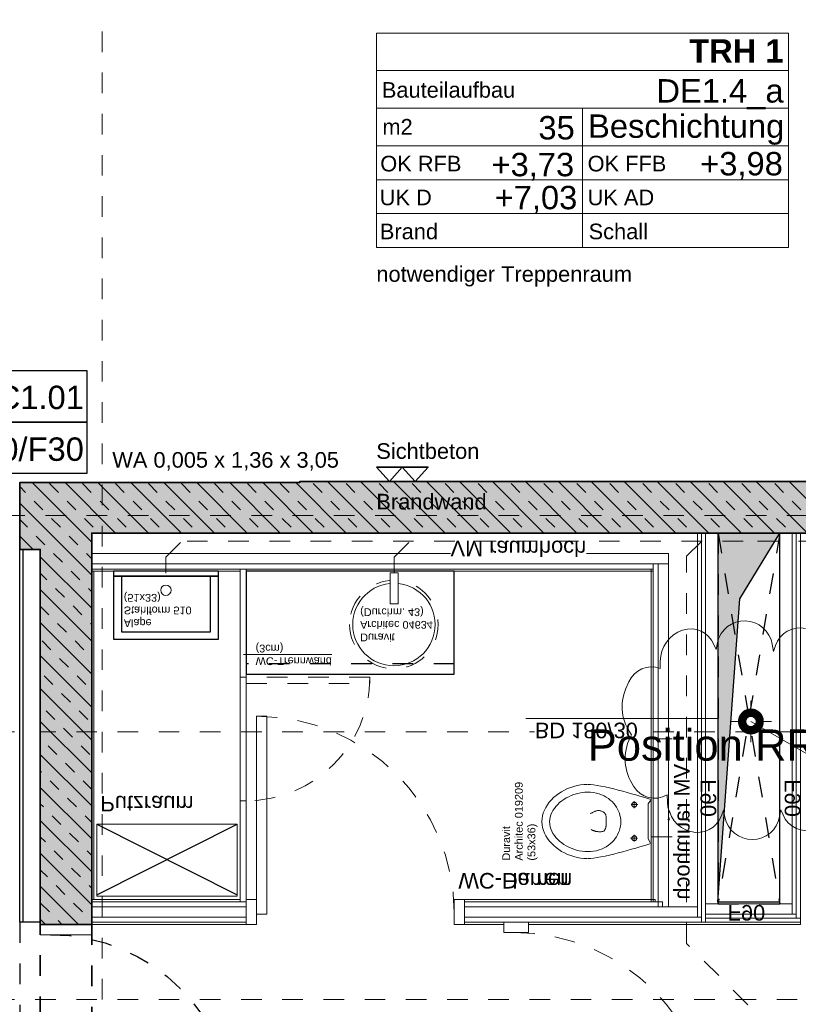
# Model space of a CAD drawing. Header units: metres. Extents: x -13 to 93, y -119 to 25.
# Tile 370 of 656: x 7.25 to 11.03, y -31.12 to -26.34. Entities that reach past the tile are written whole.
import ezdxf
from ezdxf.enums import TextEntityAlignment as Align

# ---------------------------------------------------------------- set-up
doc = ezdxf.new("R2010")
doc.units = ezdxf.units.M
doc.header["$LTSCALE"] = 0.00508
for name, pattern in [('STYLE_05', [0.19684, 0.069505, -0.127335]), ('STYLE_06', [1.0537, 0.590515, -0.19684, 0.069505, -0.19684]), ('STYLE_11', [0.393677, 0.196838, -0.196838]), ('STYLE_12', [0.20828, 0.069425, -0.138855]), ('STYLE_24', [0.516732, 0.344488, -0.172244])]:
    doc.linetypes.add(name, pattern=pattern)
for name, color, linetype, lineweight in [('3-0-0 DämmgSchraff', 7, 'Continuous', 18), ('3-4-0 Innenwände', 7, 'Continuous', 35), ('3-4-0-1 IW Beton', 7, 'Continuous', 35), ('3-4-0-5 Trennwand', 7, 'Continuous', 35), ('3-4-2-2 NTragIW GK', 7, 'Continuous', 35), ('3-4-4 ITüren', 7, 'Continuous', 25), ('3-4-5 IWBekleidungen', 7, 'Continuous', 25), ('3-4-9 WSonstiges VED', 7, 'STYLE_11', 25), ('3-5-1-1 DeckenDurchb', 7, 'Continuous', 25), ('3-5-1-1 DeckenDurchb VED', 7, 'STYLE_11', 25), ('3-6-3-2 Dachrinne', 7, 'Continuous', 18), ('4-1-0 AbwasWasserGas', 7, 'Continuous', 18), ('4-1-1 Abwasseranlgn', 7, 'Continuous', 25), ('4-1-2-1 Sanitärobjekte', 7, 'Continuous', 25), ('6-1-0 Ausstattung', 7, 'Continuous', 25), ('Bemaßung', 7, 'Continuous', 18), ('Bemaßung-Höhenkoten', 7, 'Continuous', 18), ('Keine', 7, 'Continuous', 18), ('Plan-Achse', 1, 'STYLE_06', 18), ('Plan-Achsen-Fassade', 1, 'STYLE_06', 18), ('Plan-Raumstempel', 7, 'Continuous', 13), ('Plan-Text', 7, 'Continuous', 13), ('Plan-Text-Hinweis', 7, 'Continuous', 13), ('Plan-Text-Kerne', 7, 'Continuous', 13)]:
    doc.layers.add(name, color=color, linetype=linetype, lineweight=lineweight)
doc.styles.add('Arial', font='ARIAL.TTF')
doc.styles.add('Arial (bold)', font='ARIALBD.TTF')

# ---------------------------------------------------------------- blocks, each defined once
blk = doc.blocks.new('*U71')
at = {"layer": '4-1-2-1 Sanitärobjekte', "color": 7, "linetype": 'STYLE_05', "lineweight": 18}
blk.add_circle((0, 0), 0.215, dxfattribs=at)
at = {"layer": '4-1-2-1 Sanitärobjekte', "color": 7, "linetype": 'Continuous', "lineweight": 18}
blk.add_circle((0, 0), 0.2, dxfattribs=at)
at = {"color": 7, "linetype": 'Continuous', "lineweight": 18}
blk.add_wipeout([(-0.0187, -0.101), (0.0213, -0.101), (0.0213, -0.251), (-0.0187, -0.251)], dxfattribs=at).dxf.layer = '4-1-2-1 Sanitärobjekte'
at = {"layer": '4-1-2-1 Sanitärobjekte', "color": 7, "linetype": 'Continuous', "lineweight": 18}
blk.add_lwpolyline([(-0.0187, -0.101), (0.0213, -0.101), (0.0213, -0.251), (-0.0187, -0.251)], close=True, dxfattribs=at)
blk = doc.blocks.new('einbauwaschtisch_duravit_architec_04634')
at = {"layer": 'Keine', "color": 7, "insert": (-0.1641, 0.0816), "char_height": 0.037881, "attachment_point": 1, "line_spacing_factor": 0.970546, "style": 'Arial'}
blk.add_mtext('Duravit\\PArchitec 04634\\P(Durchm. 43)', dxfattribs=at)
at = {"layer": '4-1-2-1 Sanitärobjekte', "color": 7}
blk.add_blockref('*U71', (0, 0), dxfattribs=at)
blk = doc.blocks.new('*U75')
at = {"layer": '4-1-2-1 Sanitärobjekte'}
for points in [[(-0.255, 0.33), (0.255, 0.33), (0.255, 0.025), (-0.255, 0.025)], [(-0.2165, 0.295), (0.2165, 0.295), (0.2165, 0.025), (-0.2165, 0.025)], [(-0.255, 0.025), (0.255, 0.025), (0.255, 0), (-0.255, 0)]]:
    blk.add_lwpolyline(points, close=True, dxfattribs=at)
at = {"layer": '4-1-2-1 Sanitärobjekte', "color": 7, "linetype": 'Continuous', "lineweight": 18}
blk.add_circle((0, 0.093), 0.025, dxfattribs=at)
blk = doc.blocks.new('aussgussbecken_alape_510')
at = {"layer": '4-1-2-1 Sanitärobjekte', "color": 7}
blk.add_blockref('*U75', (0, 0), dxfattribs=at)
at = {"layer": '4-1-2-1 Sanitärobjekte', "color": 7, "insert": (-0.2048, 0.2712), "char_height": 0.037881, "attachment_point": 1, "line_spacing_factor": 0.970546, "style": 'Arial'}
blk.add_mtext('Alape\\PStahlform 510\\P(51x33)', dxfattribs=at)
blk = doc.blocks.new('*U282')
at = {"layer": '3-4-4 ITüren', "color": 7, "linetype": 'Continuous', "lineweight": 18}
for points in [[(1.95, -4.515), (2.07, -4.515), (2.07, -4.565), (1.95, -4.565)], [(2, -4.565), (2.96, -4.565), (2.96, -4.615), (2, -4.615)], [(1.95, -5.525), (2.07, -5.525), (2.07, -5.575), (1.95, -5.575)]]:
    blk.add_lwpolyline(points, close=True, dxfattribs=at)
at = {"layer": '3-4-4 ITüren', "color": 7, "linetype": 'STYLE_05', "lineweight": 18}
blk.add_arc((2, -4.565), 0.96, 270, 0, dxfattribs=at)
blk = doc.blocks.new('*U285')
at = {"layer": '3-4-4 ITüren', "color": 7, "linetype": 'Continuous', "lineweight": 18}
blk.add_lwpolyline([(0.67, -6.165), (0.7, -6.165), (0.7, -6.765), (0.67, -6.765)], close=True, dxfattribs=at)
at = {"layer": '3-4-4 ITüren', "color": 7, "linetype": 'STYLE_24', "lineweight": 18}
blk.add_lwpolyline([(0.7, -6.735), (1.3, -6.735), (1.3, -6.765), (0.7, -6.765)], close=True, dxfattribs=at)
at = {"layer": '3-4-4 ITüren', "color": 7, "linetype": 'STYLE_05', "lineweight": 18}
blk.add_arc((0.7, -6.765), 0.6, 0, 90, dxfattribs=at)
blk = doc.blocks.new('*U286')
at = {"layer": '3-4-4 ITüren', "color": 7, "linetype": 'Continuous', "lineweight": 18}
for points in [[(0.7, -5.565), (0.7, -5.685), (0.75, -5.685), (0.75, -5.565)], [(1.71, -5.565), (1.71, -5.685), (1.76, -5.685), (1.76, -5.565)], [(0.75, -5.615), (0.8, -5.615), (0.8, -6.575), (0.75, -6.575)]]:
    blk.add_lwpolyline(points, close=True, dxfattribs=at)
at = {"layer": '3-4-4 ITüren', "color": 7, "linetype": 'STYLE_05', "lineweight": 18}
blk.add_arc((0.75, -5.615), 0.96, 270, 0, dxfattribs=at)
blk = doc.blocks.new('*U287')
at = {"layer": '4-1-0 AbwasWasserGas'}
blk.add_lwpolyline([(-0.025, -5.7017), (0.655, -5.7017), (0.655, -6.0517), (-0.025, -6.0517)], close=True, dxfattribs=at)
at = {"layer": '6-1-0 Ausstattung'}
for p, q in [((-0.025, -6.0517), (0.655, -5.7082)), ((-0.025, -5.7082), (0.655, -6.0517))]:
    blk.add_line(p, q, dxfattribs=at)
blk = doc.blocks.new('*U308')
at = {"layer": '6-1-0 Ausstattung', "linetype": 'STYLE_05'}
blk.add_lwpolyline([(0.7, -6.78), (1.71, -6.78), (1.71, -6.83), (0.7, -6.83)], close=True, dxfattribs=at)
at = {"layer": '6-1-0 Ausstattung'}
blk.add_lwpolyline([(0.7, -6.78), (1.71, -6.78), (1.71, -7.28), (0.7, -7.28)], close=True, dxfattribs=at)
blk = doc.blocks.new('*U73')
at = {"layer": '4-1-2-1 Sanitärobjekte', "color": 7, "lineweight": 18}
for p, q in [((-0.0435, 0.5226), (-0.0297, 0.5265)), ((-0.0297, 0.5265), (-0.0155, 0.5289)), ((-0.0155, 0.5289), (-0.001, 0.5297)), ((0.0138, 0.5292), (-0.0006, 0.53)), ((0.0281, 0.5268), (0.0138, 0.5292)), ((0.042, 0.5229), (0.0281, 0.5268)), ((-0.1168, 0.4725), (-0.106, 0.4836)), ((-0.106, 0.4836), (-0.0946, 0.4938)), ((-0.0946, 0.4938), (-0.0826, 0.5028)), ((-0.0826, 0.5028), (-0.07, 0.5107)), ((-0.07, 0.5107), (-0.057, 0.5173)), ((-0.0473, 0.4817), (-0.0578, 0.476)), ((-0.057, 0.5173), (-0.0435, 0.5226)), ((-0.0364, 0.4862), (-0.0473, 0.4817)), ((-0.0252, 0.4896), (-0.0364, 0.4862)), ((-0.0137, 0.4917), (-0.0252, 0.4896)), ((-0.002, 0.4924), (-0.0137, 0.4917)), ((-0.002, 0.4924), (0.0097, 0.4917)), ((0.0097, 0.4917), (0.0211, 0.4896)), ((0.0211, 0.4896), (0.0323, 0.4862)), ((0.0323, 0.4862), (0.0432, 0.4817)), ((0.0555, 0.5175), (0.042, 0.5229)), ((0.0432, 0.4817), (0.0537, 0.476)), ((0.0686, 0.5109), (0.0555, 0.5175)), ((0.0813, 0.503), (0.0686, 0.5109)), ((0.0934, 0.4939), (0.0813, 0.503)), ((0.105, 0.4838), (0.0934, 0.4939)), ((0.1159, 0.4727), (0.105, 0.4838)), ((-0.1528, 0.4199), (-0.145, 0.4341)), ((-0.145, 0.4341), (-0.1364, 0.4477)), ((-0.1364, 0.4477), (-0.127, 0.4605)), ((-0.127, 0.4605), (-0.1168, 0.4725)), ((-0.1037, 0.4335), (-0.1113, 0.4227)), ((-0.0956, 0.4436), (-0.1037, 0.4335)), ((-0.0869, 0.453), (-0.0956, 0.4436)), ((-0.0776, 0.4616), (-0.0869, 0.453)), ((-0.0679, 0.4693), (-0.0776, 0.4616)), ((-0.0578, 0.476), (-0.0679, 0.4693)), ((0.0537, 0.476), (0.0639, 0.4693)), ((0.0639, 0.4693), (0.0736, 0.4616)), ((0.0736, 0.4616), (0.0828, 0.453)), ((0.0828, 0.453), (0.0915, 0.4436)), ((0.0915, 0.4436), (0.0997, 0.4335)), ((0.0997, 0.4335), (0.1073, 0.4227)), ((0.1261, 0.4607), (0.1159, 0.4727)), ((0.1357, 0.4478), (0.1261, 0.4607)), ((0.1444, 0.4342), (0.1357, 0.4478)), ((0.1523, 0.42), (0.1444, 0.4342)), ((-0.1707, 0.3743), (-0.1657, 0.3899)), ((-0.1657, 0.3899), (-0.1597, 0.4052)), ((-0.1597, 0.4052), (-0.1528, 0.4199)), ((-0.1301, 0.3871), (-0.1349, 0.3744)), ((-0.1245, 0.3994), (-0.1301, 0.3871)), ((-0.1183, 0.4113), (-0.1245, 0.3994)), ((-0.1113, 0.4227), (-0.1183, 0.4113)), ((0.1073, 0.4227), (0.1142, 0.4113)), ((0.1142, 0.4113), (0.1205, 0.3994)), ((0.1205, 0.3994), (0.1261, 0.3871)), ((0.1261, 0.3871), (0.1309, 0.3744)), ((0.1594, 0.4052), (0.1523, 0.42)), ((0.1655, 0.39), (0.1594, 0.4052)), ((0.1705, 0.3743), (0.1655, 0.39)), ((-0.1794, 0.3258), (-0.1776, 0.3421)), ((-0.1776, 0.3421), (-0.1747, 0.3583)), ((-0.1747, 0.3583), (-0.1707, 0.3743)), ((-0.1445, 0.335), (-0.146, 0.3217)), ((-0.1422, 0.3483), (-0.1445, 0.335)), ((-0.139, 0.3614), (-0.1422, 0.3483)), ((-0.1349, 0.3744), (-0.139, 0.3614)), ((0.1309, 0.3744), (0.1349, 0.3614)), ((0.1349, 0.3614), (0.1381, 0.3483)), ((0.1381, 0.3483), (0.1405, 0.335)), ((0.1405, 0.335), (0.1419, 0.3217)), ((0.1746, 0.3583), (0.1705, 0.3743)), ((0.1776, 0.3422), (0.1746, 0.3583)), ((0.1794, 0.3258), (0.1776, 0.3422)), ((-0.18, 0.3095), (-0.1794, 0.3258)), ((-0.18, 0.3074), (-0.1794, 0.2942)), ((-0.1794, 0.2942), (-0.1779, 0.2788)), ((-0.146, 0.3217), (-0.1464, 0.3084)), ((-0.1464, 0.3084), (-0.1459, 0.2933)), ((-0.1459, 0.2933), (-0.1443, 0.2789)), ((-0.0421, 0.2847), (-0.041, 0.2869)), ((-0.041, 0.2869), (-0.0398, 0.2891)), ((-0.0398, 0.2891), (-0.0386, 0.2913)), ((0.0386, 0.2953), (0.0398, 0.2922)), ((0.0398, 0.2922), (0.041, 0.2892)), ((0.041, 0.2892), (0.0423, 0.2864)), ((0.1418, 0.2933), (0.1402, 0.2789)), ((0.1424, 0.3084), (0.1418, 0.2933)), ((0.1419, 0.3217), (0.1424, 0.3084)), ((0.1794, 0.2942), (0.1779, 0.2788)), ((0.18, 0.3095), (0.1794, 0.3258)), ((0.18, 0.3074), (0.1794, 0.2942)), ((-0.1779, 0.2788), (-0.1753, 0.2617)), ((-0.1753, 0.2617), (-0.172, 0.2431)), ((-0.172, 0.2431), (-0.168, 0.2232)), ((-0.1443, 0.2789), (-0.1417, 0.2651)), ((-0.1417, 0.2651), (-0.1381, 0.2521)), ((-0.1381, 0.2521), (-0.1337, 0.2397)), ((-0.1337, 0.2397), (-0.1284, 0.2281)), ((-0.0497, 0.2526), (-0.0495, 0.2557)), ((-0.0497, 0.2494), (-0.0497, 0.2526)), ((-0.0497, 0.2461), (-0.0497, 0.2494)), ((-0.0495, 0.2428), (-0.0497, 0.2461)), ((-0.0495, 0.2557), (-0.0492, 0.2587)), ((-0.0492, 0.2393), (-0.0495, 0.2428)), ((-0.0492, 0.2587), (-0.0489, 0.2617)), ((-0.0488, 0.2357), (-0.0492, 0.2393)), ((-0.0489, 0.2617), (-0.0485, 0.2645)), ((-0.0485, 0.2645), (-0.0479, 0.2673)), ((-0.0479, 0.2673), (-0.0473, 0.27)), ((-0.0473, 0.27), (-0.0466, 0.2726)), ((-0.0466, 0.2726), (-0.0458, 0.2751)), ((-0.0458, 0.2751), (-0.045, 0.2776)), ((-0.045, 0.2776), (-0.0441, 0.28)), ((-0.0441, 0.28), (-0.0431, 0.2824)), ((-0.0431, 0.2824), (-0.0421, 0.2847)), ((0.0423, 0.2864), (0.0436, 0.2836)), ((0.0436, 0.2836), (0.0449, 0.2809)), ((0.0449, 0.2809), (0.0462, 0.2783)), ((0.0462, 0.2783), (0.0475, 0.2757)), ((0.0475, 0.2757), (0.0487, 0.2731)), ((0.0487, 0.2731), (0.0499, 0.2705)), ((0.0504, 0.2397), (0.0488, 0.2357)), ((0.0499, 0.2705), (0.0509, 0.2679)), ((0.0516, 0.2435), (0.0504, 0.2397)), ((0.0509, 0.2679), (0.0517, 0.2652)), ((0.0525, 0.2471), (0.0516, 0.2435)), ((0.0517, 0.2652), (0.0524, 0.2625)), ((0.0524, 0.2625), (0.0529, 0.2597)), ((0.053, 0.2505), (0.0525, 0.2471)), ((0.0529, 0.2597), (0.0532, 0.2567)), ((0.0532, 0.2537), (0.053, 0.2505)), ((0.0532, 0.2567), (0.0532, 0.2537)), ((0.1296, 0.2397), (0.1244, 0.2281)), ((0.1341, 0.2521), (0.1296, 0.2397)), ((0.1376, 0.2651), (0.1341, 0.2521)), ((0.1402, 0.2789), (0.1376, 0.2651)), ((0.172, 0.2431), (0.168, 0.2232)), ((0.1753, 0.2617), (0.172, 0.2431)), ((0.1779, 0.2788), (0.1753, 0.2617)), ((-0.168, 0.2232), (-0.1634, 0.2024)), ((-0.1634, 0.2024), (-0.1582, 0.1809)), ((-0.1284, 0.2281), (-0.1224, 0.2172)), ((-0.1224, 0.2172), (-0.1157, 0.207)), ((-0.1157, 0.207), (-0.1083, 0.1976)), ((-0.1083, 0.1976), (-0.1004, 0.189)), ((-0.0483, 0.2332), (-0.0488, 0.2357)), ((-0.0474, 0.231), (-0.0483, 0.2332)), ((-0.0462, 0.229), (-0.0474, 0.231)), ((-0.0447, 0.2272), (-0.0462, 0.229)), ((-0.0429, 0.2256), (-0.0447, 0.2272)), ((-0.0408, 0.2242), (-0.0429, 0.2256)), ((-0.0386, 0.2229), (-0.0408, 0.2242)), ((-0.0361, 0.2219), (-0.0386, 0.2229)), ((-0.0335, 0.2209), (-0.0361, 0.2219)), ((-0.0307, 0.2202), (-0.0335, 0.2209)), ((-0.0279, 0.2195), (-0.0307, 0.2202)), ((-0.0249, 0.219), (-0.0279, 0.2195)), ((-0.0219, 0.2185), (-0.0249, 0.219)), ((-0.0189, 0.2182), (-0.0219, 0.2185)), ((-0.0159, 0.2179), (-0.0189, 0.2182)), ((-0.0129, 0.2177), (-0.0159, 0.2179)), ((-0.01, 0.2176), (-0.0129, 0.2177)), ((-0.0072, 0.2175), (-0.01, 0.2176)), ((-0.0046, 0.2175), (-0.0072, 0.2175)), ((-0.002, 0.2175), (-0.0046, 0.2175)), ((0.0005, 0.2175), (-0.002, 0.2175)), ((0.0031, 0.2174), (0.0005, 0.2175)), ((0.0058, 0.2174), (0.0031, 0.2174)), ((0.0086, 0.2174), (0.0058, 0.2174)), ((0.0115, 0.2174), (0.0086, 0.2174)), ((0.0144, 0.2174), (0.0115, 0.2174)), ((0.0173, 0.2176), (0.0144, 0.2174)), ((0.0203, 0.2178), (0.0173, 0.2176)), ((0.0232, 0.2181), (0.0203, 0.2178)), ((0.0261, 0.2186), (0.0232, 0.2181)), ((0.0289, 0.2193), (0.0261, 0.2186)), ((0.0316, 0.2201), (0.0289, 0.2193)), ((0.0343, 0.2211), (0.0316, 0.2201)), ((0.0369, 0.2224), (0.0343, 0.2211)), ((0.0393, 0.2239), (0.0369, 0.2224)), ((0.0416, 0.2256), (0.0393, 0.2239)), ((0.0437, 0.2277), (0.0416, 0.2256)), ((0.0456, 0.23), (0.0437, 0.2277)), ((0.0473, 0.2327), (0.0456, 0.23)), ((0.0488, 0.2357), (0.0473, 0.2327)), ((0.1043, 0.1976), (0.0963, 0.189)), ((0.1116, 0.207), (0.1043, 0.1976)), ((0.1184, 0.2172), (0.1116, 0.207)), ((0.1244, 0.2281), (0.1184, 0.2172)), ((0.1634, 0.2024), (0.1582, 0.1809)), ((0.168, 0.2232), (0.1634, 0.2024)), ((-0.1582, 0.1809), (-0.1528, 0.1591)), ((-0.1528, 0.1591), (-0.147, 0.1372)), ((-0.1004, 0.189), (-0.0919, 0.1811)), ((-0.0919, 0.1811), (-0.083, 0.174)), ((-0.083, 0.174), (-0.0737, 0.1677)), ((-0.0737, 0.1677), (-0.064, 0.1622)), ((-0.064, 0.1622), (-0.054, 0.1575)), ((-0.054, 0.1575), (-0.0439, 0.1537)), ((-0.0439, 0.1537), (-0.0335, 0.1507)), ((-0.0335, 0.1507), (-0.023, 0.1485)), ((-0.023, 0.1485), (-0.0125, 0.1472)), ((-0.0125, 0.1472), (-0.002, 0.1468)), ((0.0085, 0.1472), (-0.002, 0.1468)), ((0.019, 0.1485), (0.0085, 0.1472)), ((0.0294, 0.1507), (0.019, 0.1485)), ((0.0398, 0.1537), (0.0294, 0.1507)), ((0.05, 0.1575), (0.0398, 0.1537)), ((0.0599, 0.1622), (0.05, 0.1575)), ((0.0696, 0.1677), (0.0599, 0.1622)), ((0.0789, 0.174), (0.0696, 0.1677)), ((0.0879, 0.1811), (0.0789, 0.174)), ((0.0963, 0.189), (0.0879, 0.1811)), ((0.1528, 0.1591), (0.147, 0.1372)), ((0.1582, 0.1809), (0.1528, 0.1591)), ((-0.147, 0.1372), (-0.1411, 0.1154)), ((-0.1411, 0.1154), (-0.1351, 0.0942)), ((-0.0803, 0.0989), (-0.0803, 0.0658)), ((0.082, 0.0971), (0.082, 0.0643)), ((0.1411, 0.1154), (0.1351, 0.0942)), ((0.147, 0.1372), (0.1411, 0.1154)), ((-0.1351, 0.0942), (-0.1293, 0.0737)), ((-0.1293, 0.0737), (-0.1235, 0.0543)), ((-0.1235, 0.0543), (-0.1181, 0.0363)), ((-0.0648, 0.0822), (-0.097, 0.0822)), ((-0.0929, 0.0835), (-0.0931, 0.0814)), ((-0.0931, 0.0814), (-0.0929, 0.0794)), ((-0.0924, 0.0854), (-0.0929, 0.0835)), ((-0.0929, 0.0794), (-0.0924, 0.0774)), ((-0.0915, 0.0873), (-0.0924, 0.0854)), ((-0.0924, 0.0774), (-0.0915, 0.0756)), ((-0.0903, 0.089), (-0.0915, 0.0873)), ((-0.0915, 0.0756), (-0.0903, 0.0739)), ((-0.0889, 0.0904), (-0.0903, 0.089)), ((-0.0903, 0.0739), (-0.0889, 0.0724)), ((-0.0872, 0.0916), (-0.0889, 0.0904)), ((-0.0889, 0.0724), (-0.0872, 0.0713)), ((-0.0853, 0.0925), (-0.0872, 0.0916)), ((-0.0872, 0.0713), (-0.0853, 0.0704)), ((-0.0833, 0.093), (-0.0853, 0.0925)), ((-0.0853, 0.0704), (-0.0833, 0.0699)), ((-0.0813, 0.0932), (-0.0833, 0.093)), ((-0.0833, 0.0699), (-0.0813, 0.0697)), ((-0.0792, 0.093), (-0.0813, 0.0932)), ((-0.0813, 0.0697), (-0.0792, 0.0699)), ((-0.0772, 0.0925), (-0.0792, 0.093)), ((-0.0792, 0.0699), (-0.0772, 0.0704)), ((-0.0754, 0.0916), (-0.0772, 0.0925)), ((-0.0772, 0.0704), (-0.0754, 0.0713)), ((-0.0737, 0.0904), (-0.0754, 0.0916)), ((-0.0754, 0.0713), (-0.0737, 0.0724)), ((-0.0722, 0.089), (-0.0737, 0.0904)), ((-0.0737, 0.0724), (-0.0722, 0.0739)), ((-0.071, 0.0873), (-0.0722, 0.089)), ((-0.0722, 0.0739), (-0.071, 0.0756)), ((-0.0702, 0.0854), (-0.071, 0.0873)), ((-0.071, 0.0756), (-0.0702, 0.0774)), ((-0.0696, 0.0835), (-0.0702, 0.0854)), ((-0.0702, 0.0774), (-0.0696, 0.0794)), ((-0.0695, 0.0814), (-0.0696, 0.0835)), ((-0.0696, 0.0794), (-0.0695, 0.0814)), ((0.0988, 0.0812), (0.0655, 0.0812)), ((0.0703, 0.0835), (0.0701, 0.0814)), ((0.0701, 0.0814), (0.0703, 0.0794)), ((0.0708, 0.0854), (0.0703, 0.0835)), ((0.0703, 0.0794), (0.0708, 0.0774)), ((0.0717, 0.0873), (0.0708, 0.0854)), ((0.0708, 0.0774), (0.0717, 0.0756)), ((0.0729, 0.089), (0.0717, 0.0873)), ((0.0717, 0.0756), (0.0729, 0.0739)), ((0.0743, 0.0904), (0.0729, 0.089)), ((0.0729, 0.0739), (0.0743, 0.0724)), ((0.076, 0.0916), (0.0743, 0.0904)), ((0.0743, 0.0724), (0.076, 0.0713)), ((0.0779, 0.0925), (0.076, 0.0916)), ((0.076, 0.0713), (0.0779, 0.0704)), ((0.0799, 0.093), (0.0779, 0.0925)), ((0.0779, 0.0704), (0.0799, 0.0699)), ((0.0819, 0.0932), (0.0799, 0.093)), ((0.0799, 0.0699), (0.0819, 0.0697)), ((0.084, 0.093), (0.0819, 0.0932)), ((0.0819, 0.0697), (0.084, 0.0699)), ((0.086, 0.0925), (0.084, 0.093)), ((0.084, 0.0699), (0.086, 0.0704)), ((0.0878, 0.0916), (0.086, 0.0925)), ((0.086, 0.0704), (0.0878, 0.0713)), ((0.0895, 0.0904), (0.0878, 0.0916)), ((0.0878, 0.0713), (0.0895, 0.0724)), ((0.091, 0.089), (0.0895, 0.0904)), ((0.0895, 0.0724), (0.091, 0.0739)), ((0.0922, 0.0873), (0.091, 0.089)), ((0.091, 0.0739), (0.0922, 0.0756)), ((0.093, 0.0854), (0.0922, 0.0873)), ((0.0922, 0.0756), (0.093, 0.0774)), ((0.0936, 0.0835), (0.093, 0.0854)), ((0.093, 0.0774), (0.0936, 0.0794)), ((0.0938, 0.0814), (0.0936, 0.0835)), ((0.0936, 0.0794), (0.0938, 0.0814)), ((0.1235, 0.0543), (0.1181, 0.0363)), ((0.1293, 0.0737), (0.1235, 0.0543)), ((0.1351, 0.0942), (0.1293, 0.0737)), ((-0.1181, 0.0363), (-0.1131, 0.0198)), ((-0.1131, 0.0198), (-0.1085, 0.0053)), ((-0.1085, 0.0053), (-0.1069, 0)), ((-0.1069, 0), (0.1069, 0)), ((-0.0845, 0.0136), (-0.1018, 0.0035)), ((0.0863, 0.0136), (-0.0845, 0.0136)), ((0.1016, 0.0025), (0.0863, 0.0136)), ((0.1085, 0.0053), (0.1069, 0)), ((0.1131, 0.0198), (0.1085, 0.0053)), ((0.1181, 0.0363), (0.1131, 0.0198))]:
    blk.add_line(p, q, dxfattribs=at)
blk = doc.blocks.new('wc_duravit_architec_019209')
at = {"layer": '4-1-2-1 Sanitärobjekte', "color": 7}
blk.add_blockref('*U73', (0, 0), dxfattribs=at)
at = {"layer": 'Plan-Text', "insert": (-0.19, 0.7221), "char_height": 0.037881, "attachment_point": 1, "line_spacing_factor": 0.970546, "style": 'Arial'}
blk.add_mtext('{\\C7;\\lDuravit\\PArchitec 019209\\P(53x36)}', dxfattribs=at)
blk = doc.blocks.new('*U310')
at = {"layer": '4-1-1 Abwasseranlgn', "color": 5, "linetype": 'STYLE_05', "lineweight": 13}
for p, q in [((2.6257, -3.8064), (2.5208, -3.7014)), ((2.6257, -3.8064), (3.5648, -3.8064)), ((3.7006, -3.9421), (3.5648, -3.8064)), ((3.7006, -3.9421), (3.7006, -4.6091)), ((3.7878, -4.0623), (3.696, -4.154)), ((3.7878, -4.0623), (5.0309, -4.0623)), ((4.1312, -4.154), (4.0394, -4.0623)), ((5.1227, -4.154), (5.0309, -4.0623)), ((3.7006, -4.6091), (2.837, -5.4727)), ((2.837, -5.4727), (2.837, -7.3521)), ((2.7677, -5.9906), (2.6269, -5.9906)), ((2.7677, -6.4663), (2.6269, -6.4663)), ((3.9369, -7.3482), (3.9369, -7.2006)), ((5.0919, -7.3482), (5.0919, -7.2006)), ((0.31, -7.3482), (0.31, -7.2701)), ((1.4181, -7.3482), (1.4181, -7.2701)), ((0.31, -7.3482), (0.3875, -7.4257)), ((1.4181, -7.3482), (1.4956, -7.4257)), ((2.837, -7.3521), (2.9106, -7.4257)), ((3.9369, -7.3482), (3.8594, -7.4257)), ((5.0919, -7.3482), (5.0144, -7.4257)), ((3.1125, -7.4257), (0.3875, -7.4257)), ((3.1812, -7.4257), (5.0144, -7.4257))]:
    blk.add_line(p, q, dxfattribs=at)
blk = doc.blocks.new('*U338')
at = {"layer": '3-5-1-1 DeckenDurchb', "linetype": 'Continuous', "lineweight": 0}
blk.add_hatch(color=19, dxfattribs=at).paths.add_polyline_path([(3.29, -7.465), (2.99, -7.465), (2.99, -5.675), (3.0963, -7.1454)])
at = {"layer": '3-5-1-1 DeckenDurchb'}
for points in [[(3.29, -7.465), (2.99, -7.465), (2.99, -5.675), (3.0963, -7.1454)], [(2.99, -5.675), (3.29, -5.675), (3.29, -7.465), (2.99, -7.465)]]:
    blk.add_lwpolyline(points, close=True, dxfattribs=at)
blk = doc.blocks.new('*U365')
at = {"layer": '3-4-4 ITüren', "color": 7, "linetype": 'Continuous', "lineweight": 18}
for points in [[(-0.3, -4.525), (-0.05, -4.525), (-0.05, -4.575), (-0.3, -4.575)], [(-0.25, -4.575), (0.6399, -4.575), (0.6399, -4.625), (-0.25, -4.625)], [(-0.3, -5.515), (-0.05, -5.515), (-0.05, -5.565), (-0.3, -5.565)]]:
    blk.add_lwpolyline(points, close=True, dxfattribs=at)
at = {"layer": 'Bemaßung', "linetype": 'STYLE_12', "lineweight": 25}
blk.add_arc((-0.25, -4.625), 0.89, 270, 0, dxfattribs=at)
blk = doc.blocks.new('kern_h-gross+d-normal (2D)')
at = {"layer": '3-4-0-1 IW Beton', "linetype": 'Continuous', "lineweight": 0}
blk.add_hatch(color=255, dxfattribs=at).paths.add_polyline_path([(5.86500338, -7.645), (5.69500338, -7.645), (5.69500338, -7.715), (0.96, -7.715), (0.96, -7.71), (-0.4, -7.71), (-0.4, -7.385), (-0.3, -7.385), (-0.3, -5.565), (-0.05, -5.565), (-0.05, -7.465), (5.86500338, -7.465)])
at = {"layer": '3-4-0-1 IW Beton', "linetype": 'Continuous', "lineweight": 13}
h = blk.add_hatch(dxfattribs=at)
h.set_pattern_fill('STAHLBETON_1_50', style=0, pattern_type=2)
h.set_pattern_definition([(45, (0, 0), (0.16, 0), []), (45, (0.08, 0), (0.16, 0), [0.06, -0.06])])
h.paths.add_polyline_path([(5.86500338, -7.645), (5.69500338, -7.645), (5.69500338, -7.715), (0.96, -7.715), (0.96, -7.71), (-0.4, -7.71), (-0.4, -7.385), (-0.3, -7.385), (-0.3, -5.565), (-0.05, -5.565), (-0.05, -7.465), (5.86500338, -7.465)])
at = {"layer": '3-4-0 Innenwände', "linetype": 'STYLE_12'}
for p, q in [((-0.3, -4.515), (-0.3, -5.565)), ((-0.05014648, -5.565), (-0.05014648, -4.515))]:
    blk.add_line(p, q, dxfattribs=at)
at = {"layer": '3-4-0-1 IW Beton', "linetype": 'Continuous'}
blk.add_lwpolyline([(5.86500338, -7.645), (5.69500338, -7.645), (5.69500338, -7.715), (0.96, -7.715), (0.96, -7.71), (-0.4, -7.71), (-0.4, -7.385), (-0.3, -7.385), (-0.3, -5.565), (-0.05, -5.565), (-0.05, -7.465), (5.86500338, -7.465)], close=True, dxfattribs=at)
at = {"layer": '3-4-0-5 Trennwand', "color": 7, "linetype": 'Continuous', "lineweight": 18}
for points in [[(0.67, -5.675), (0.7, -5.675), (0.7, -6.165), (0.67, -6.165)], [(0.67, -6.765), (0.7, -6.765), (0.7, -7.29), (0.67, -7.29)]]:
    blk.add_lwpolyline(points, close=True, dxfattribs=at)
at = {"layer": '3-4-2-2 NTragIW GK', "color": 7, "linetype": 'Continuous', "lineweight": 18}
for points in [[(-0.05, -5.575), (0.7, -5.575), (0.7, -5.6), (-0.05, -5.6)], [(2.91, -5.575), (1.76, -5.575), (1.76, -5.6), (2.91, -5.6)], [(2.93, -7.465), (2.93, -5.575), (2.91, -5.575), (2.91, -7.465)], [(2.93, -5.595), (3.39, -5.595), (3.39, -5.575), (2.93, -5.575)], [(-0.05, -5.6), (0.7, -5.6), (0.7, -5.65), (-0.05, -5.65)], [(2.89, -5.6), (1.76, -5.6), (1.76, -5.65), (2.89, -5.65)], [(2.91, -7.465), (2.91, -5.6), (2.89, -5.6), (2.89, -7.465)], [(2.93, -5.615), (3.37, -5.615), (3.37, -5.595), (2.93, -5.595)], [(2.93, -5.615), (3.35, -5.615), (3.35, -5.665), (2.93, -5.665)], [(3.35, -7.465), (3.35, -5.615), (3.37, -5.615), (3.37, -7.465)], [(3.37, -7.465), (3.37, -5.595), (3.39, -5.595), (3.39, -7.465)], [(-0.05, -5.65), (0.7, -5.65), (0.7, -5.675), (-0.05, -5.675)], [(2.72, -5.65), (1.76, -5.65), (1.76, -5.675), (2.72, -5.675)], [(2.7, -7.315), (2.7, -5.675), (2.675, -5.675), (2.675, -7.315)], [(2.7, -7.315), (2.7, -5.65), (2.75, -5.65), (2.75, -7.315)], [(2.93, -7.465), (2.93, -5.665), (2.99, -5.665), (2.99, -7.465)], [(3.35, -7.465), (3.35, -5.665), (3.29, -5.665), (3.29, -7.465)], [(-0.05, -7.315), (2.75, -7.315), (2.75, -7.365), (-0.05, -7.365)]]:
    blk.add_lwpolyline(points, close=True, dxfattribs=at)
at = {"layer": '3-4-5 IWBekleidungen', "color": 7, "linetype": 'Continuous', "lineweight": 18}
for points in [[(-0.05014648, -5.565), (0.7, -5.565), (0.7, -5.575), (-0.05014648, -5.575)], [(1.95, -5.565), (1.76, -5.565), (1.76, -5.575), (1.95, -5.575)], [(3.39, -5.565), (2.07, -5.565), (2.07, -5.575), (3.39, -5.575)], [(-0.05, -5.675), (0.67, -5.675), (0.67, -5.685), (-0.05, -5.685)], [(-0.05, -7.28), (-0.04, -7.28), (-0.04, -5.685), (-0.05, -5.685)], [(2.685, -5.675), (1.76, -5.675), (1.76, -5.685), (2.685, -5.685)], [(2.675, -7.29), (2.675, -5.675), (2.665, -5.675), (2.665, -7.29)], [(-0.05, -7.28), (-0.05, -7.29), (0.67014648, -7.29), (0.67014648, -7.28)]]:
    blk.add_lwpolyline(points, close=True, dxfattribs=at)
at = {"layer": '4-1-1 Abwasseranlgn', "color": 5, "linetype": 'Continuous', "lineweight": 50}
blk.add_line((2.74769522, -6.07015006), (2.81703754, -6.13949238), dxfattribs=at)
at = {"layer": 'Plan-Text-Kerne', "color": 7, "linetype": 'Continuous', "lineweight": 18}
blk.add_line((1.11558125, -6.87453292), (0.68701908, -6.87453292), dxfattribs=at)
at = {"layer": '3-4-4 ITüren', "color": 7}
for name in ['*U365', '*U282', '*U286', '*U285']:
    blk.add_blockref(name, (0, 0), dxfattribs=at)
at = {"layer": '3-5-1-1 DeckenDurchb', "color": 7}
blk.add_blockref('*U338', (0, 0), dxfattribs=at)
at = {"layer": '4-1-2-1 Sanitärobjekte', "color": 7, "xscale": -1, "rotation": 90}
blk.add_blockref('wc_duravit_architec_019209', (2.665, -6.06443099), dxfattribs=at)
at = {"layer": '4-1-2-1 Sanitärobjekte', "color": 7}
blk.add_blockref('aussgussbecken_alape_510', (0.31, -7.28), dxfattribs=at)
at = {"layer": '6-1-0 Ausstattung', "color": 7}
blk.add_blockref('*U287', (0, 0), dxfattribs=at)
at = {"layer": 'Plan-Text-Kerne', "color": 7, "attachment_point": 1, "line_spacing_factor": 0.970546, "style": 'Arial'}
for s, insert, char_height in [('F90\\P', (3.03700711, -5.58325436), 0.075762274), ('WC-Damen', (1.72962581, -5.73891203), 0.075762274), ('WC-Herren', (1.72962581, -5.73891203), 0.075762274), ('Putzraum', (-0.00867861, -6.11305786), 0.075762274), ('WC-Trennwand\\P(3cm)', (0.74516458, -6.82377539), 0.037881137)]:
    blk.add_mtext(s, dxfattribs=dict(at, insert=insert, char_height=char_height))
at = {"layer": 'Plan-Text-Kerne', "color": 7, "char_height": 0.075762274, "attachment_point": 1, "rotation": 90, "line_spacing_factor": 0.970546, "style": 'Arial'}
for insert in [(2.90534188, -6.26931079), (3.31400315, -6.26931079)]:
    blk.add_mtext('F90\\P', dxfattribs=dict(at, insert=insert))
at = {"layer": '4-1-2-1 Sanitärobjekte', "color": 7}
blk.add_blockref('einbauwaschtisch_duravit_architec_04634', (1.41685497, -7.02063083), dxfattribs=at)
at = {"color": 7, "linetype": 'Continuous', "lineweight": 18}
blk.add_wipeout([(2.87824448, -6.34423493), (2.87824448, -5.68559882), (2.75618337, -5.68559882), (2.75618337, -6.34423493)], dxfattribs=at).dxf.layer = 'Plan-Text-Kerne'
at = {"layer": '3-4-2-2 NTragIW GK', "color": 7, "linetype": 'Continuous', "lineweight": 18}
blk.add_lwpolyline([(-0.05, -7.29), (2.675, -7.29), (2.675, -7.315), (-0.05, -7.315)], close=True, dxfattribs=at)
at = {"layer": '3-4-5 IWBekleidungen', "color": 7, "linetype": 'Continuous', "lineweight": 18}
blk.add_lwpolyline([(2.675, -7.28), (0.7, -7.28), (0.7, -7.29), (2.675, -7.29)], close=True, dxfattribs=at)
at = {"layer": '6-1-0 Ausstattung', "color": 7}
blk.add_blockref('*U308', (0, 0), dxfattribs=at)
at = {"layer": 'Plan-Text-Kerne', "color": 7, "insert": (2.77637665, -6.34423493), "char_height": 0.0757622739, "attachment_point": 1, "rotation": 90, "line_spacing_factor": 0.970546, "style": 'Arial'}
blk.add_mtext('VM raumhoch', dxfattribs=at)
at = {"color": 7, "linetype": 'Continuous', "lineweight": 18}
blk.add_wipeout([(1.69151164, -7.45382106), (2.35014775, -7.45382106), (2.35014775, -7.33175995), (1.69151164, -7.33175995)], dxfattribs=at).dxf.layer = 'Plan-Text-Kerne'
at = {"layer": '4-1-1 Abwasseranlgn', "color": 7}
blk.add_blockref('*U310', (0, 0), dxfattribs=at)
at = {"layer": 'Plan-Text-Kerne', "color": 7, "insert": (1.69151164, -7.35195324), "char_height": 0.0757622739, "attachment_point": 1, "line_spacing_factor": 0.970546, "style": 'Arial'}
blk.add_mtext('VM raumhoch', dxfattribs=at)
blk.add_wipeout([(2.10065019, -6.57041528), (2.60053631, -6.57041528), (2.60053631, -6.44835417), (2.10065019, -6.44835417)]).dxf.layer = 'Bemaßung'
at = {"layer": 'Bemaßung'}
blk.add_line((2.98709536, -6.565), (2.05724185, -6.565), dxfattribs=at)
at = {"layer": 'Bemaßung', "insert": (2.10065019, -6.46854745), "char_height": 0.0757622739, "attachment_point": 1, "line_spacing_factor": 0.970546, "style": 'Arial'}
blk.add_mtext('{\\C7;\\lBD 180/30}', dxfattribs=at)
blk = doc.blocks.new('*U553')
at = {"layer": '3-5-1-1 DeckenDurchb VED'}
for p, q in [((2.99, -7.465), (3.29, -5.665)), ((3.29, -7.465), (2.99, -5.665))]:
    blk.add_line(p, q, dxfattribs=at)
blk.add_lwpolyline([(2.99, -5.665), (3.29, -5.665), (3.29, -7.465), (2.99, -7.465)], close=True, dxfattribs=at)
blk = doc.blocks.new('kern_DD_e0-e4_standard')
at = {"layer": '3-5-1-1 DeckenDurchb VED', "color": 7}
blk.add_blockref('*U553', (0, 0), dxfattribs=at)
blk = doc.blocks.new('*U465')
at = {"layer": 'Plan-Text-Hinweis', "insert": (-0.0635, 0.1857), "char_height": 0.075762, "attachment_point": 1, "line_spacing_factor": 0.970546, "style": 'Arial'}
blk.add_mtext('{\\C7;\\lSichtbeton}', dxfattribs=at)
at = {"color": 7, "linetype": 'Continuous', "lineweight": 35}
blk.add_wipeout([(0.0625, 0.07), (0.125, 0), (0.1875, 0.07)], dxfattribs=at).dxf.layer = 'Bemaßung-Höhenkoten'
at = {"layer": 'Bemaßung-Höhenkoten', "color": 7, "linetype": 'Continuous', "lineweight": 35}
blk.add_lwpolyline([(0.0625, 0.07), (0.125, 0), (0.1875, 0.07)], close=True, dxfattribs=at)
at = {"color": 7, "linetype": 'Continuous', "lineweight": 35}
blk.add_wipeout([(-0.0625, 0.07), (0, 0), (0.0625, 0.07)], dxfattribs=at).dxf.layer = 'Bemaßung-Höhenkoten'
at = {"layer": 'Bemaßung-Höhenkoten', "color": 7, "linetype": 'Continuous', "lineweight": 35}
blk.add_lwpolyline([(-0.0625, 0.07), (0, 0), (0.0625, 0.07)], close=True, dxfattribs=at)
blk = doc.blocks.new('Sichtbeton')
at = {"layer": 'Keine', "color": 7}
blk.add_blockref('*U465', (0, 0), dxfattribs=at)
blk = doc.blocks.new('S_Raumstempel')
at = {"layer": 'Plan-Raumstempel'}
blk.add_line((0.0001, -0.5113), (0.0001, 0.1642), dxfattribs=at)
for points in [[(-0.9999, 0.5293), (1.0001, 0.5293), (1.0001, 0.3467), (-0.9999, 0.3467)], [(-0.9999, 0.3467), (1.0001, 0.3467), (1.0001, 0.1642), (-0.9999, 0.1642)], [(-0.9999, 0.1642), (1.0001, 0.1642), (1.0001, -0.0184), (-0.9999, -0.0184)], [(-0.9999, -0.0184), (1.0001, -0.0184), (1.0001, -0.1827), (-0.9999, -0.1827)], [(-0.9999, -0.1827), (1.0001, -0.1827), (1.0001, -0.347), (-0.9999, -0.347)], [(-0.9999, -0.347), (1.0001, -0.347), (1.0001, -0.5113), (-0.9999, -0.5113)]]:
    blk.add_lwpolyline(points, close=True, dxfattribs=at)
at = {"layer": 'Plan-Raumstempel', "attachment_point": 1, "style": 'Arial'}
for s, insert, char_height, line_spacing_factor in [('{\\C7;\\l }', (-0.5942, 0.4083), 0.11364, 0.966806), ('{\\C7;\\lBauteilaufbau}', (-0.9733, 0.2911), 0.075762, 0.970546), ('{\\C7;\\l m2}', (-1.0001, 0.1119), 0.075762, 0.970546), ('{\\C7;\\lOK RFB}', (-0.981, -0.0667), 0.075762, 0.970546), ('{\\C7;\\lOK FFB}', (0.0255, -0.0667), 0.075762, 0.970546), ('{\\C7;\\lUK D}', (-0.9836, -0.231), 0.075762, 0.970546), ('{\\C7;\\lUK AD}', (0.0255, -0.231), 0.075762, 0.970546), ('{\\C7;\\lBrand}', (-0.983, -0.3961), 0.075762, 0.970546), ('{\\C7;\\lSchall}', (0.0305, -0.3961), 0.075762, 0.970546)]:
    blk.add_mtext(s, dxfattribs=dict(at, insert=insert, char_height=char_height, line_spacing_factor=line_spacing_factor))
at = {"layer": 'Plan-Raumstempel', "style": 'Arial (bold)'}
blk.add_attdef('Raumnummer', text='', height=0.1136, dxfattribs=at).set_placement((-0.9792, 0.4952), align=Align.TOP_LEFT)
at = {"layer": 'Plan-Raumstempel'}
for tag, style, p in [('Raumbezeichnung', 'Arial (bold)', (0.9771, 0.4993)), ('Bauteilaufbau', 'Arial', (0.9771, 0.3054)), ('Belag', 'Arial', (0.9804, 0.1342)), ('m2', 'Arial', (-0.0368, 0.1262)), ('OK_FFB', 'Arial', (0.9735, -0.0483)), ('OK_RFB', 'Arial', (-0.0397, -0.0524)), ('UK_RD', 'Arial', (-0.0245, -0.2126)), ('UK_FD', 'Arial', (0.9709, -0.2126)), ('Brand', 'Arial', (-0.0285, -0.3746)), ('Schall', 'Arial', (0.9709, -0.3767))]:
    blk.add_attdef(tag, text='', height=0.1136, dxfattribs=dict(at, style=style)).set_placement(p, align=Align.TOP_RIGHT)
blk = doc.blocks.new('S_Türnr')
at = {"layer": 'Plan-Text-Hinweis', "color": 7, "linetype": 'Continuous', "lineweight": 25}
for points in [[(-0.4, 0.25), (0.4, 0.25), (0.4, 0), (-0.4, 0)], [(-0.4, 0), (0.4, 0), (0.4, -0.25), (-0.4, -0.25)]]:
    blk.add_lwpolyline(points, close=True, dxfattribs=at)
at = {"layer": 'Keine', "color": 0, "flags": 1}
blk.add_attdef('Plannummer', (-0.4, -0.4546), '', height=0.1136, dxfattribs=at)
at = {"layer": 'Plan-Raumstempel', "color": 7, "style": 'Arial'}
for tag, p in [('Türnummer', (0.3857, 0.1768)), ('Brand', (0.3857, -0.0745))]:
    blk.add_attdef(tag, text='', height=0.1136, dxfattribs=at).set_placement(p, align=Align.TOP_RIGHT)

msp = doc.modelspace()

# ---------------------------------------------------------------- linework, layer by layer
at = {"layer": 'Plan-Achsen-Fassade', "color": 9}
for p, q in [((-0.475, -29.8), (13.475, -29.8)), ((-0.475, -31.1), (13.475, -31.1))]:
    msp.add_line(p, q, dxfattribs=at)

# ---------------------------------------------------------------- block references
at = {"layer": 'Plan-Raumstempel', "color": 7}
msp.add_blockref('S_Raumstempel', (9.9815494, -26.93701264), dxfattribs=at).add_auto_attribs({'Belag': 'Beschichtung', 'm2': '35', 'OK_RFB': '+3,73', 'OK_FFB': '+3,98', 'UK_RD': '+7,03', 'Raumbezeichnung': 'TRH 1', 'Bauteilaufbau': 'DE1.4_a'})

# ---------------------------------------------------------------- texts
at = {"layer": 'Plan-Text-Hinweis', "insert": (8.98148299, -27.53969189), "char_height": 0.0757622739, "attachment_point": 1, "line_spacing_factor": 0.967741, "style": 'Arial'}
msp.add_mtext('{\\C7;\\lnotwendiger Treppenraum}', dxfattribs=at)

# ---------------------------------------------------------------- next in the draw order: wipeouts: each hides what was drawn before it
at = {"color": 7, "linetype": 'Continuous', "lineweight": 25}
msp.add_wipeout([(7.35, -28.915), (7.35, -30.725), (7.265, -30.725), (7.265, -28.915)], dxfattribs=at).dxf.layer = '3-4-5 IWBekleidungen'

# ---------------------------------------------------------------- next in the draw order: linework, layer by layer
at = {"layer": '3-4-5 IWBekleidungen', "color": 7, "linetype": 'Continuous', "lineweight": 25}
msp.add_lwpolyline([(7.35, -28.915), (7.35, -30.725), (7.265, -30.725), (7.265, -28.915)], close=True, dxfattribs=at)

# ---------------------------------------------------------------- next in the draw order: wipeouts: each hides what was drawn before it
at = {"color": 7, "linetype": 'Continuous', "lineweight": 25}
msp.add_wipeout([(7.265, -28.915), (7.265, -30.725), (7.25, -30.725), (7.25, -28.915)], dxfattribs=at).dxf.layer = '3-4-5 IWBekleidungen'

# ---------------------------------------------------------------- next in the draw order: linework, layer by layer
at = {"layer": '3-4-5 IWBekleidungen', "color": 7, "linetype": 'Continuous', "lineweight": 25}
msp.add_lwpolyline([(7.265, -28.915), (7.265, -30.725), (7.25, -30.725), (7.25, -28.915)], close=True, dxfattribs=at)
at = {"layer": '3-4-9 WSonstiges VED', "color": 7}
msp.add_line((7.25, -30.725), (7.25, -31.785), dxfattribs=at)

# ---------------------------------------------------------------- next in the draw order: block references
at = {"layer": '3-4-0 Innenwände', "color": 7, "xscale": -1, "rotation": 180}
msp.add_blockref('kern_h-gross+d-normal (2D)', (7.65, -36.3), dxfattribs=at)

# ---------------------------------------------------------------- next in the draw order: linework, layer by layer
at = {"layer": 'Plan-Achse'}
for p, q in [((7.65, -118.5), (7.65, 6.75)), ((-9.42493716, -28.75), (50.475, -28.75))]:
    msp.add_line(p, q, dxfattribs=at)

# ---------------------------------------------------------------- next in the draw order: block references
at = {"layer": '3-4-0 Innenwände', "color": 7, "xscale": -1, "rotation": 180}
msp.add_blockref('kern_DD_e0-e4_standard', (7.65014648, -36.3), dxfattribs=at)
at = {"layer": 'Plan-Text-Hinweis', "color": 7}
msp.add_blockref('S_Türnr', (7.17590669, -28.29658598), dxfattribs=at).add_auto_attribs({'Türnummer': 'C1.01', 'Brand': 'T30/F30'})
msp.add_blockref('Sichtbeton', (9.045, -28.585), dxfattribs=at)

# ---------------------------------------------------------------- next in the draw order: texts
at = {"layer": 'Plan-Text-Hinweis', "char_height": 0.0757622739, "attachment_point": 1, "line_spacing_factor": 0.967741, "style": 'Arial'}
for s, insert in [('{\\C7;\\lWA 0,005 x 1,36 x 3,05}', (7.69968007, -28.44211396)), ('{\\C7;\\lBrandwand}', (8.98148299, -28.64473555))]:
    msp.add_mtext(s, dxfattribs=dict(at, insert=insert))
at = {"layer": 'Plan-Text-Hinweis', "color": 3, "insert": (10.00765038, -29.78883569), "char_height": 0.1515245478, "attachment_point": 1, "line_spacing_factor": 0.967741, "style": 'Arial'}
msp.add_mtext('Position RR in Abstimmung', dxfattribs=at)

# ---------------------------------------------------------------- next in the draw order: wipeouts: each hides what was drawn before it
msp.add_wipeout([(10.84444444, -29.79030746), (10.83572686, -29.79820364), (10.82563632, -29.80424739), (10.81456058, -29.80820644), (10.80292529, -29.80992865), (10.79117758, -29.80934783), (10.77976891, -29.80648631), (10.76913772, -29.80145405), (10.75969254, -29.79444444), (10.75179636, -29.78572686), (10.74575261, -29.77563632), (10.74179356, -29.76456058), (10.74007135, -29.75292529), (10.74065217, -29.74117758), (10.74351369, -29.72976891), (10.74854595, -29.71913772), (10.75555556, -29.70969254), (10.76427314, -29.70179636), (10.77436368, -29.69575261), (10.78543942, -29.69179356), (10.79707471, -29.69007135), (10.80882242, -29.69065217), (10.82023109, -29.69351369), (10.83086228, -29.69854595), (10.84030746, -29.70555556), (10.84820364, -29.71427314), (10.85424739, -29.72436368), (10.85820644, -29.73543942), (10.85992865, -29.74707471), (10.85934783, -29.75882242), (10.85648631, -29.77023109), (10.85145405, -29.78086228)]).dxf.layer = '3-0-0 DämmgSchraff'

# ---------------------------------------------------------------- next in the draw order: hatches: boundary and pattern name
at = {"layer": '3-0-0 DämmgSchraff', "linetype": 'Continuous', "lineweight": 5}
h = msp.add_hatch(dxfattribs=at)
h.set_pattern_fill('D_MMUNG_1_50', style=0, pattern_type=2)
h.set_pattern_definition([(45, (0, 0), (0.0003175, -0.0003175), [])])
edge = h.paths.add_edge_path()
edge.add_arc((10.8, -29.75), 0.06, 0, 360, ccw=False)
at = {"layer": '3-0-0 DämmgSchraff', "linetype": 'Continuous', "lineweight": 13}
h = msp.add_hatch(dxfattribs=at)
h.set_pattern_fill('D_MMUNG_1_50-1', style=0, pattern_type=2)
h.set_pattern_definition([(-45, (0, 0), (0.0003175, 0.0003175), [])])
edge = h.paths.add_edge_path()
edge.add_arc((10.8, -29.75), 0.06, 0, 360, ccw=False)

# ---------------------------------------------------------------- next in the draw order: linework, layer by layer
at = {"layer": '3-0-0 DämmgSchraff'}
msp.add_circle((10.8, -29.75), 0.06, dxfattribs=at)
at = {"layer": '3-6-3-2 Dachrinne', "color": 7}
for p, q in [((10.8, -29.65), (10.8, -29.85)), ((10.7, -29.75), (10.9, -29.75))]:
    msp.add_line(p, q, dxfattribs=at)
at = {"layer": 'Plan-Text-Hinweis', "color": 3, "lineweight": 13, "flags": 128}
msp.add_lwpolyline([(11.10752969, -30.27296049, -0.3945411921), (10.95599248, -30.20306198), (10.94587038, -30.17822795), (10.93939722, -30.212488, -0.3580369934), (10.80691831, -30.32326564, -0.3601120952), (10.67331781, -30.21466994), (10.66653562, -30.18068306), (10.65663025, -30.20771299, -0.3888817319), (10.50810724, -30.28461409, -0.3279551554), (10.39416898, -30.14167762), (10.39279733, -30.10668733, -0.4122625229), (10.23033586, -30.06401017), (10.22153087, -30.04904579, -0.2701045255), (10.22053969, -29.81448016), (10.22070005, -29.81420228, -0.2724058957), (10.19269345, -29.59014442), (10.20653619, -29.55808068, -0.3975717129), (10.35974081, -29.49214421), (10.35981907, -29.45793677, -0.3208087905), (10.46835331, -29.30692028, -0.395270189), (10.62028751, -29.37588127), (10.63042256, -29.40040695), (10.63761881, -29.36684529, -0.3629836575), (10.77275179, -29.26127609, -0.3551471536), (10.90364609, -29.37508891), (10.90967627, -29.40968205), (10.9192968, -29.38117905, -0.3845315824), (11.06555939, -29.29915931, -0.3326953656)], format="xyb", dxfattribs=at)

# ---------------------------------------------------------------- next in the draw order: wipeouts: each hides what was drawn before it
msp.add_wipeout([(10.81851852, -29.76679478), (10.81488619, -29.77008485), (10.8106818, -29.77260308), (10.80606691, -29.77425268), (10.80121887, -29.77497027), (10.79632399, -29.77472826), (10.79157038, -29.77353596), (10.78714072, -29.77143919), (10.78320522, -29.76851852), (10.77991515, -29.76488619), (10.77739692, -29.7606818), (10.77574732, -29.75606691), (10.77502973, -29.75121887), (10.77527174, -29.74632399), (10.77646404, -29.74157038), (10.77856081, -29.73714072), (10.78148148, -29.73320522), (10.78511381, -29.72991515), (10.7893182, -29.72739692), (10.79393309, -29.72574732), (10.79878113, -29.72502973), (10.80367601, -29.72527174), (10.80842962, -29.72646404), (10.81285928, -29.72856081), (10.81679478, -29.73148148), (10.82008485, -29.73511381), (10.82260308, -29.7393182), (10.82425268, -29.74393309), (10.82497027, -29.74878113), (10.82472826, -29.75367601), (10.82353596, -29.75842962), (10.82143919, -29.76285928)]).dxf.layer = '4-1-0 AbwasWasserGas'

# ---------------------------------------------------------------- next in the draw order: linework, layer by layer
at = {"layer": '4-1-0 AbwasWasserGas'}
msp.add_circle((10.8, -29.75), 0.025, dxfattribs=at)
at = {"layer": 'Plan-Text-Hinweis', "color": 7, "linetype": 'Continuous'}
msp.add_line((10.8, -29.75), (11.19, -29.9751666), dxfattribs=at)

doc.saveas('drawing.dxf')
